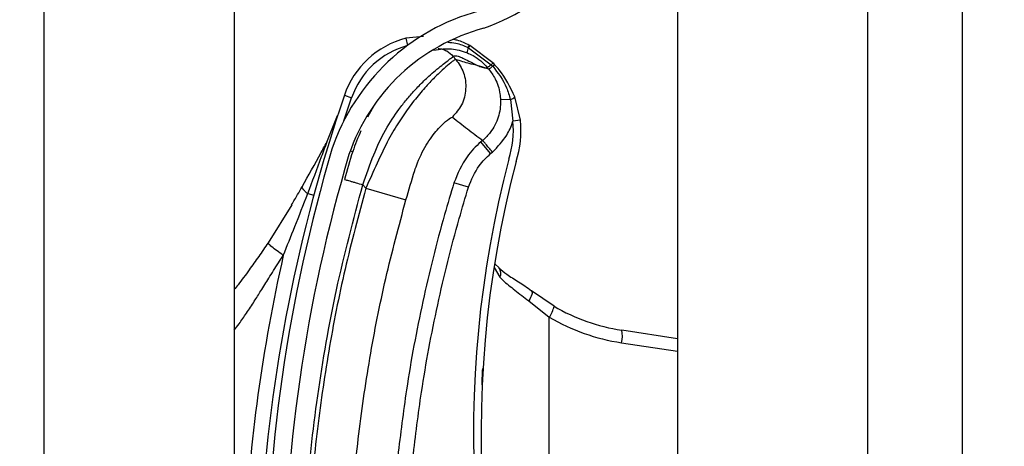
# Model space of a CAD drawing. Header units: inches. Extents: x 170 to 284, y 215 to 248.
# Tile 427 of 656: x 210.7657 to 210.8988, y 220.8078 to 220.8654. Entities that reach past the tile are written whole.
import ezdxf

# ---------------------------------------------------------------- set-up
doc = ezdxf.new("R2010")
doc.units = ezdxf.units.IN
doc.header["$LTSCALE"] = 0.25
doc.header["$MEASUREMENT"] = 0
doc.layers.add('ANNOTATIONS', color=1, linetype='Continuous')
doc.layers.add('RH FRONT OF HOOD', color=7, linetype='Continuous')
doc.styles.add('ARIAL', font='arial.ttf', dxfattribs={"height": 0.09375})
doc.dimstyles.new('STANDARD$0', dxfattribs={"dimtxt": 0.09375, "dimasz": 0.09375, "dimexe": 0.03125, "dimexo": 0.046875, "dimgap": 0.09, "dimtad": 0, "dimtih": 1, "dimtoh": 1, "dimdec": 4, "dimzin": 0, "dimdsep": 46, "dimtxsty": 'ARIAL', "dimcen": 0.09, "dimadec": 0, "dimazin": 0, "dimtfac": 1, "dimtdec": 4, "dimtofl": 0, "dimtmove": 0, "dimatfit": 1, "dimfxl": 1, "dimtolj": 1, "dimtzin": 0, "dimarcsym": 0})

# ---------------------------------------------------------------- blocks, each defined once
blk = doc.blocks.new('*D78')
at = {"layer": 'ANNOTATIONS', "color": 0, "lineweight": -2, "transparency": 16777216}
for p, q in [((210.8125819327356, 224.1544254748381), (212.2530253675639, 224.1544254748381)), ((212.2217753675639, 224.0606754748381), (212.2217753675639, 222.3404997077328)), ((212.2217753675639, 220.1854637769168), (212.2217753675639, 221.9056395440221)), ((211.491250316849, 220.0917137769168), (212.2530253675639, 220.0917137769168))]:
    blk.add_line(p, q, dxfattribs=at)
at = {"layer": 'ANNOTATIONS', "color": 0, "transparency": 16777216}
for points in [[(212.2061503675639, 224.0606754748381), (212.2374003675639, 224.0606754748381), (212.2217753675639, 224.1544254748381)], [(212.2061503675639, 220.1854637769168), (212.2374003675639, 220.1854637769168), (212.2217753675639, 220.0917137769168)]]:
    blk.add_solid(points, dxfattribs=at)
at = {"layer": 'defpoints', "color": 0, "transparency": 16777216}
for p in [(210.7657069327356, 224.1544254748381), (211.444375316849, 220.0917137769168), (212.2217753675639, 220.0917137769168)]:
    blk.add_point(p, dxfattribs=at)
at = {"layer": 'ANNOTATIONS', "color": 0, "transparency": 16777216, "insert": (212.2217753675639, 222.1230696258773), "char_height": 0.09375, "attachment_point": 5, "style": 'ARIAL'}
blk.add_mtext('\\A1;OPENING\\PHEIGHT', dxfattribs=at)

msp = doc.modelspace()

# ---------------------------------------------------------------- hatches: boundary and pattern name
at = {"layer": 'RH FRONT OF HOOD'}
h = msp.add_hatch(dxfattribs=at)
h.set_pattern_fill('ANSI31', color=256, scale=0.34241245, angle=2.8e-322, style=0)
h.set_pattern_definition([(45, (200.7563139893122, 218.4993357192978), (-0.03026527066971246, 0.03026527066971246), [])])
edge = h.paths.add_edge_path(flags=0)
edge.add_arc((210.829581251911, 220.6953220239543), 0.001712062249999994, 450.0000000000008, 472.2104203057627)
edge.add_line((210.8289340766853, 220.6969070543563), (210.8280215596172, 220.699141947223))
edge.add_arc((210.829581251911, 220.6953220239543), 0.004126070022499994, 450, 472.2104203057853, ccw=False)
edge.add_arc((210.829581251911, 220.6864193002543), 0.01302879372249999, 401.47616737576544, 450, ccw=False)
edge.add_arc((210.825335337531, 220.6832691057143), 0.01830194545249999, 359.99999999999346, 400.061373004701, ccw=False)
edge.add_arc((210.831875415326, 220.6832691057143), 0.01176186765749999, 292.1408576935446, 359.99999999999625, ccw=False)
edge.add_arc((210.829581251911, 220.6865220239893), 0.01566536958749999, 235.2570680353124, 295.43079980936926, ccw=False)
edge.add_arc((210.834820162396, 220.6946371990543), 0.02532140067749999, 212.8542481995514, 235.9809333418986, ccw=False)
edge.add_arc((210.826670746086, 220.6882683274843), 0.01504902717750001, 172.1557183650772, 209.3146496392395, ccw=False)
edge.add_arc((210.839100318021, 220.6869329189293), 0.02754708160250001, 453.3085031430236, 532.932573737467, ccw=False)
edge.add_arc((210.835847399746, 220.7230231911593), 0.008748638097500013, 280.9586189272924, 427.9414322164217)
edge.add_arc((210.8557071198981, 220.7853764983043), 0.05672062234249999, 179.5706357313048, 253.0098997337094, ccw=False)
edge.add_arc((211.014038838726, 220.7865749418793), 0.2150521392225, 163.4260275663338, 180.2060536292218, ccw=False)
edge.add_arc((210.835265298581, 220.8387243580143), 0.02884824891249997, 465.1588434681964, 521.4137567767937, ccw=False)
edge.add_arc((210.817939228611, 220.8932706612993), 0.0284373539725, 290.1205938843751, 343.7190675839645)
edge.add_arc((210.830779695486, 220.8890932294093), 0.01494630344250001, 345.2914408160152, 400.547192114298)
edge.add_arc((210.827355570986, 220.8872784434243), 0.0187470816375, 397.957874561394, 431.4396159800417)
edge.add_arc((210.829581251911, 220.8921064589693), 0.0134739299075, 433.8775574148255, 472.273645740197)
edge.add_arc((210.827013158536, 220.8991259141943), 0.006011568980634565, 474.9825325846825, 495.7175736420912)
edge.add_arc((210.836806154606, 220.8918667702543), 0.01816498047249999, 500.8992600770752, 539.999999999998)
edge.add_arc((210.829581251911, 220.8918667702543), 0.01094007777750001, 539.999999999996, 629.9999999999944)
edge.add_arc((210.829581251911, 220.8827928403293), 0.001866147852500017, 269.9999999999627, 285.6422464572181)
edge.add_line((210.8300844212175, 220.8809958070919), (210.8307353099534, 220.8786712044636))
edge.add_arc((210.829581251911, 220.8827928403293), 0.004280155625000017, 269.9999999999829, 285.642246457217, ccw=False)
edge.add_arc((210.829581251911, 220.8918667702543), 0.01335408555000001, 179.9999999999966, 269.999999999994, ccw=False)
edge.add_arc((210.836806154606, 220.8918667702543), 0.020578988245, 500.6113583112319, 539.9999999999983, ccw=False)
edge.add_arc((210.827013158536, 220.8991259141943), 0.008425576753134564, 474.5776671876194, 496.4997109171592, ccw=False)
edge.add_arc((210.829581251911, 220.8921064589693), 0.01588793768, 433.69030225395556, 472.4705806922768, ccw=False)
edge.add_arc((210.827355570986, 220.8872784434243), 0.02116108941, 398.1045307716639, 431.5771717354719, ccw=False)
edge.add_arc((210.830779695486, 220.8890932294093), 0.01736031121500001, 345.1802481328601, 400.3658533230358, ccw=False)
edge.add_arc((210.817939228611, 220.8932706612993), 0.030851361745, 289.9181572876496, 343.7795375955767, ccw=False)
edge.add_arc((210.835265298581, 220.8387243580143), 0.02643424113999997, 464.9417095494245, 521.3236131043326)
edge.add_arc((211.014038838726, 220.7865749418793), 0.21263813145, 523.4376684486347, 540.2096895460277)
edge.add_arc((210.8557071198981, 220.7853764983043), 0.05430661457, 539.5566266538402, 613.1145348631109)
edge.add_arc((210.835847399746, 220.7230231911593), 0.01116264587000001, 280.06103888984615, 428.5290871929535, ccw=False)
edge.add_arc((210.839100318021, 220.6869329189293), 0.02513307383, 452.9714001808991, 532.9706577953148)
edge.add_arc((210.826670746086, 220.6882683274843), 0.01263501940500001, 532.0830472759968, 568.9826967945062)
edge.add_arc((210.834820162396, 220.6946371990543), 0.022907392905, 213.0443063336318, 236.0197152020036)
edge.add_arc((210.829581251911, 220.6865220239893), 0.01325136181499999, 235.1922404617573, 295.735249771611)
edge.add_arc((210.831875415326, 220.6832691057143), 0.009347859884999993, 291.7225241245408, 359.9999999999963)
edge.add_arc((210.825335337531, 220.6832691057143), 0.01588793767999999, 359.9999999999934, 399.952178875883)
edge.add_arc((210.829581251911, 220.6864193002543), 0.01061478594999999, 401.6345013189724, 450.0000000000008)

# ---------------------------------------------------------------- linework, layer by layer
for p, q in [((210.8546275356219, 224.3444764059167), (210.8546275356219, 220.0917137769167)), ((210.8803084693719, 224.3444764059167), (210.8803084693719, 220.0917137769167)), ((210.8931489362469, 220.0917137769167), (210.8931489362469, 224.3444764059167)), ((210.7690244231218, 220.0917137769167), (210.7690244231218, 224.2497177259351)), ((210.7947053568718, 220.9854528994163), (210.7947053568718, 220.793078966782)), ((210.8202924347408, 220.8631605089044), (210.8178930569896, 220.8629109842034)), ((210.8178930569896, 220.8629109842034), (210.8181468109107, 220.8619445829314)), ((210.8262972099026, 220.8616552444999), (210.8262981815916, 220.8616547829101)), ((210.8262981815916, 220.8616547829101), (210.8263603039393, 220.8616250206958)), ((210.8263603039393, 220.8616250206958), (210.8263611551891, 220.8616246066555)), ((210.8263611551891, 220.8616246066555), (210.8294648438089, 220.8593402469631)), ((210.8264794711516, 220.861945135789), (210.826478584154, 220.861945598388)), ((210.8265410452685, 220.8619128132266), (210.8264794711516, 220.861945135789)), ((210.8265419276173, 220.8619123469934), (210.8265410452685, 220.8619128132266)), ((210.8296833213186, 220.8595887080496), (210.8265419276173, 220.8619123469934)), ((210.8246730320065, 220.8600531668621), (210.8243252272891, 220.8604645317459)), ((210.8261733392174, 220.860967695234), (210.8261740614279, 220.860967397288)), ((210.8291087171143, 220.8587373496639), (210.8281773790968, 220.8590698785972)), ((210.8294648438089, 220.8593402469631), (210.829655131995, 220.8591346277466)), ((210.8095349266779, 220.8517692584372), (210.8105706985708, 220.8548699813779)), ((210.8095988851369, 220.8552028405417), (210.8105706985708, 220.8548699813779)), ((210.8320430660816, 220.854629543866), (210.8307094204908, 220.8545803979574)), ((210.8320430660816, 220.854629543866), (210.8323752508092, 220.8517177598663)), ((210.8333963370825, 220.8518300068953), (210.8326457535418, 220.8549770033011)), ((210.8135333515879, 220.8537116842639), (210.8127396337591, 220.852272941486)), ((210.8073302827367, 220.8490870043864), (210.808685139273, 220.8524760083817)), ((210.8333963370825, 220.8518300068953), (210.8323752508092, 220.8517177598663)), ((210.8282945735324, 220.8491118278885), (210.8280465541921, 220.8489021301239)), ((210.8293722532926, 220.8473341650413), (210.8280465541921, 220.8489021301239)), ((210.8104010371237, 220.8476986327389), (210.8107293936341, 220.8475978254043)), ((210.8293722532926, 220.8473341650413), (210.8296202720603, 220.8475438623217)), ((210.8120815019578, 220.8431299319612), (210.812494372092, 220.84264161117)), ((210.812494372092, 220.84264161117), (210.8179245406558, 220.8410934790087)), ((210.8263757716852, 220.8427942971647), (210.8244129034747, 220.8433969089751)), ((210.8046433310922, 220.8419217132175), (210.8054618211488, 220.841699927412)), ((210.8024754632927, 220.840426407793), (210.7992892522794, 220.8352999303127)), ((210.8298300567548, 220.8319314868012), (210.8306316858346, 220.8306262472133)), ((210.8299404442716, 220.8324644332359), (210.8305339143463, 220.8319067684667)), ((210.8379397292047, 220.8267056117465), (210.8348993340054, 220.8287729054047)), ((210.8345125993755, 220.8274286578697), (210.8373029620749, 220.8252253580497)), ((210.8373029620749, 220.7598046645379), (210.8373029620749, 220.8252253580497)), ((210.8546275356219, 220.8223298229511), (210.8470902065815, 220.8234798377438)), ((210.8470554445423, 220.8217873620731), (210.8546275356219, 220.8206320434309))]:
    msp.add_line(p, q, dxfattribs=at)
at = {"layer": 'RH FRONT OF HOOD', "flags": 128}
msp.add_lwpolyline([(210.8348993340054, 220.8287729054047), (210.8349553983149, 220.8286988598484), (210.8349809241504, 220.8285900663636), (210.8349752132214, 220.8284495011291), (210.8349384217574, 220.8282810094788), (210.8348715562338, 220.8280892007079), (210.8347764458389, 220.8278793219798), (210.8346556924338, 220.8276571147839), (210.8345125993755, 220.8274286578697)], dxfattribs=at)
at = {"layer": 'RH FRONT OF HOOD'}
for centre, radius, start, end in [((210.817939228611, 220.8932706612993), 0.03085136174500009, 289.91815728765, 343.7795375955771), ((210.835265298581, 220.8387243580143), 0.02884824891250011, 105.1588434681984, 161.4137567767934), ((210.835265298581, 220.8387243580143), 0.02643424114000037, 104.9417095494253, 161.3236131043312), ((210.8209367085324, 220.8513194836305), 0.01198443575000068, 104.7123854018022, 161.0929786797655), ((210.8209367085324, 220.8513194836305), 0.01095719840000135, 104.7123854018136, 161.092978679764), ((210.8284075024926, 220.8606874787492), 0.002251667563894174, 155.3939551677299, 172.8510957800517), ((210.8284101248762, 220.8606860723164), 0.002253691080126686, 155.3897650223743, 172.829145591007), ((210.8277065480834, 220.8609767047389), 0.001564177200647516, 141.7256942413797, 154.2910519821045), ((210.8277110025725, 220.860974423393), 0.001568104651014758, 141.7542666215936, 154.2863466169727), ((210.8278097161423, 220.8609154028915), 0.001613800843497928, 141.8260927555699, 153.9140894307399), ((210.8278088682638, 220.8609157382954), 0.001611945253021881, 141.8104826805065, 153.9114578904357), ((211.0140036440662, 220.7851914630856), 0.2160622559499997, 161.092978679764, 176.5597220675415), ((210.8316909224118, 220.8559367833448), 0.001353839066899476, 285.0764398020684, 314.8519014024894), ((210.8204625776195, 220.8504082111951), 0.01198443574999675, 341.3410974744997, 6.273281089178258), ((210.8204625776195, 220.8504082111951), 0.01301167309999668, 341.502558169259, 6.273281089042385), ((211.014038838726, 220.7865749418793), 0.2150521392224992, 163.4260275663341, 180.2060536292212), ((211.014038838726, 220.7865749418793), 0.2126381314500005, 163.4376684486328, 180.2096895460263), ((210.9735989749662, 220.8094856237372), 0.1465525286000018, 165.3406183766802, 202.0185750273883), ((210.9735989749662, 220.8094856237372), 0.1455252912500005, 165.3544246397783, 203.870550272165), ((211.0140036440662, 220.7851914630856), 0.2180957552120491, 167.1792232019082, 177.2535733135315), ((210.8296418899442, 220.8311552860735), 0.001122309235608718, 331.8758133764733, 39.94683461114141), ((210.8343779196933, 220.8273607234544), 0.003621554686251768, 323.8694765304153, 349.5782562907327), ((210.8510153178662, 220.8492054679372), 0.02602334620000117, 239.8373732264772, 261.3249484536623), ((210.8512387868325, 220.8492054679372), 0.02773540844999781, 239.8373732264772, 261.3249484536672), ((210.8437595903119, 220.8227016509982), 0.003420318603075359, 344.4956794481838, 13.15103634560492)]:
    msp.add_arc(centre, radius, start, end, dxfattribs=at)
for points, knots in [([(210.826478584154, 220.861945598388), (210.825953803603, 220.8622237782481), (210.8252629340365, 220.8625899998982), (210.8245005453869, 220.8627177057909), (210.8243172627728, 220.8627484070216)], [0, 0, 0, 0, 0.7595942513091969, 0.9999999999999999, 0.9999999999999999, 0.9999999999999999, 0.9999999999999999]), ([(210.8217136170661, 220.8613048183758), (210.8225050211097, 220.861428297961), (210.8240226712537, 220.8616650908), (210.8254772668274, 220.8611934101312), (210.8261733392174, 220.860967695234)], [0, 0, 0, 0, 0.5214667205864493, 1, 1, 1, 1]), ([(210.8222872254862, 220.8615349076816), (210.8224773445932, 220.8615066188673), (210.8228727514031, 220.8614477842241), (210.8236097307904, 220.8611449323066), (210.8240433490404, 220.8607325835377), (210.8243252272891, 220.8604645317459)], [0, 0, 0, 0, 0.2447599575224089, 0.5090480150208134, 1, 1, 1, 1]), ([(210.8235815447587, 220.8623761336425), (210.823951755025, 220.8623546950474), (210.8249002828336, 220.8622997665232), (210.8257681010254, 220.8618993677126), (210.8262972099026, 220.8616552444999)], [0, 0, 0, 0, 0.3902998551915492, 1, 1, 1, 1]), ([(210.8120815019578, 220.8431299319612), (210.8125573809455, 220.8444863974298), (210.8134557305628, 220.8470470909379), (210.8150711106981, 220.8505380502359), (210.8166735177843, 220.852949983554), (210.818005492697, 220.8546527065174), (210.8189203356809, 220.8556960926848), (210.8197119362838, 220.8565245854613), (210.8203807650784, 220.8571845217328), (210.8211255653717, 220.8578795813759), (210.8219593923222, 220.8586052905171), (210.8230887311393, 220.8595133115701), (210.8240787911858, 220.8602732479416), (210.8242479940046, 220.8604045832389), (210.8243252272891, 220.8604645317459)], [0, 0, 0, 0, 0.1307156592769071, 0.2467609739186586, 0.3577928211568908, 0.4170971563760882, 0.4791482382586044, 0.5177152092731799, 0.5590896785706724, 0.6032945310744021, 0.6633484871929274, 0.735369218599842, 0.8792082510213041, 1, 1, 1, 1]), ([(210.8246730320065, 220.8600531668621), (210.8245936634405, 220.8600215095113), (210.8244323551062, 220.8599571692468), (210.8236438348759, 220.859338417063), (210.8225828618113, 220.8583952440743), (210.8213524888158, 220.8571816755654), (210.8199447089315, 220.8556357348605), (210.8184695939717, 220.8538005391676), (210.8169795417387, 220.8516653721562), (210.8154511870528, 220.8491108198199), (210.8140150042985, 220.8460344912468), (210.8130055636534, 220.8437821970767), (210.812494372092, 220.84264161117)], [0, 0, 0, 0, 0.1094013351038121, 0.2223468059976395, 0.3151791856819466, 0.4102231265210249, 0.5012749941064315, 0.5946006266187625, 0.6834485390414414, 0.7745330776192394, 0.8858211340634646, 1, 1, 1, 1]), ([(210.8246730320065, 220.8600531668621), (210.8250622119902, 220.8594773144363), (210.8258706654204, 220.8582810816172), (210.8261295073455, 220.8560560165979), (210.8256017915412, 220.8538786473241), (210.8246537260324, 220.852788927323), (210.8241973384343, 220.8522643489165)], [0, 0, 0, 0, 0.2406941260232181, 0.4999999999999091, 0.7593058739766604, 1, 1, 1, 1]), ([(210.8243252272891, 220.8604645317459), (210.8244320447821, 220.8605042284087), (210.824656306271, 220.8605875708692), (210.8252580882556, 220.8603935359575), (210.8260127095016, 220.8600455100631), (210.8268120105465, 220.8596313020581), (210.8276094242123, 220.8592241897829), (210.8280333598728, 220.8590660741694), (210.8282483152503, 220.8589859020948)], [0, 0, 0, 0, 0.1574760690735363, 0.330618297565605, 0.4911886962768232, 0.6742546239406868, 0.834831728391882, 1, 1, 1, 1]), ([(210.8281773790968, 220.8590698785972), (210.8279666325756, 220.8591280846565), (210.8273853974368, 220.8592886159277), (210.8263171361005, 220.8594981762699), (210.825296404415, 220.8598427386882), (210.8246730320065, 220.8600531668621)], [0, 0, 0, 0, 0.1812946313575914, 0.5000073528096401, 1, 1, 1, 1]), ([(210.8261740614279, 220.860967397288), (210.8264536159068, 220.8608391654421), (210.8274865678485, 220.8603653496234), (210.8283807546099, 220.8595999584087), (210.8289151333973, 220.858966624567), (210.8289151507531, 220.8589666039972)], [0, 0, 0, 0, 0.2706300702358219, 0.9999763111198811, 1, 1, 1, 1]), ([(210.8282483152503, 220.8589859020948), (210.8283418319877, 220.858960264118), (210.8285298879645, 220.8589087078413), (210.82875731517, 220.8588961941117), (210.8288624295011, 220.8589433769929), (210.8289148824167, 220.8589669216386)], [0, 0, 0, 0, 0.3313600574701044, 0.6663431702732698, 0.9999999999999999, 0.9999999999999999, 0.9999999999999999, 0.9999999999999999]), ([(210.8289148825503, 220.8589669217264), (210.8289630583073, 220.858909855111), (210.8290276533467, 220.858833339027), (210.829092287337, 220.8587568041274), (210.8291087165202, 220.858737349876)], [0, 0, 0, 0, 0.7458120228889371, 0.9999999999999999, 0.9999999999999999, 0.9999999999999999, 0.9999999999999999]), ([(210.8294648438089, 220.8593402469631), (210.8294450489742, 220.8593249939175), (210.8293261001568, 220.8592333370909), (210.8291415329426, 220.859096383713), (210.8289666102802, 220.8589782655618), (210.8289323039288, 220.8589704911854), (210.8289151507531, 220.8589666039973)], [0, 0, 0, 0, 0.06239373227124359, 0.3749291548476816, 0.6874645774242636, 1, 1, 1, 1]), ([(210.8291055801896, 220.8587410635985), (210.8291055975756, 220.8587410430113), (210.8294406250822, 220.8583443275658), (210.8301246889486, 220.857310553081), (210.8306153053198, 220.8558508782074), (210.8306887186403, 220.8548598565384), (210.8307094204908, 220.8545803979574)], [0, 0, 0, 0, 1.782673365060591e-05, 0.3435204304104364, 0.8148790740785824, 1, 1, 1, 1]), ([(210.8296551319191, 220.8591346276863), (210.8296351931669, 220.8591188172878), (210.8295154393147, 220.8590238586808), (210.8293302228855, 220.8588807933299), (210.829156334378, 220.8587549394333), (210.8291245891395, 220.8587432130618), (210.8291087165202, 220.858737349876)], [0, 0, 0, 0, 0.06242876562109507, 0.3749525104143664, 0.6874762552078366, 0.9999999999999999, 0.9999999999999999, 0.9999999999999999, 0.9999999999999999]), ([(210.8296553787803, 220.8591343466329), (210.8303636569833, 220.858206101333), (210.8314171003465, 220.8568254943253), (210.8318885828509, 220.8551714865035), (210.8320430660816, 220.854629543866)], [0, 0, 0, 0, 0.6723457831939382, 1, 1, 1, 1]), ([(210.8298882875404, 220.859378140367), (210.8298882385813, 220.8593781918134), (210.8298207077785, 220.8594491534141), (210.8297519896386, 220.859518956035), (210.8296833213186, 220.8595887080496)], [0, 0, 0, 0, 0.0007249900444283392, 0.9999999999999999, 0.9999999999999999, 0.9999999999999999, 0.9999999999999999]), ([(210.8326457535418, 220.8549770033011), (210.8320324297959, 220.8562727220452), (210.8312818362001, 220.8578584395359), (210.8301037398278, 220.8591431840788), (210.8298882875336, 220.8593781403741)], [0, 0, 0, 0, 0.8171182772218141, 1, 1, 1, 1]), ([(210.8307094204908, 220.8545803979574), (210.8307101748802, 220.8545580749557), (210.8307367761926, 220.8537709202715), (210.8305122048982, 220.8521993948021), (210.8295566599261, 220.850362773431), (210.8286774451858, 220.8494356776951), (210.8282944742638, 220.849111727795), (210.8282944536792, 220.8491117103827)], [0, 0, 0, 0, 0.0108740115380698, 0.3834398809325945, 0.7558119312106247, 0.9999868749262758, 1, 1, 1, 1]), ([(210.8191039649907, 220.8450267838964), (210.8191039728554, 220.845026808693), (210.8192178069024, 220.8453857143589), (210.8197172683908, 220.8467919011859), (210.8208918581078, 220.8489945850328), (210.822426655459, 220.8508978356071), (210.8237720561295, 220.8521095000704), (210.8240457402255, 220.85220915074), (210.8241973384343, 220.8522643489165)], [0, 0, 0, 0, 4.497367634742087e-06, 0.06509473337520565, 0.2616701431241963, 0.4753105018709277, 0.7093656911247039, 0.9999999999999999, 0.9999999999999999, 0.9999999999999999, 0.9999999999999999]), ([(210.8241973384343, 220.8522643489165), (210.8248705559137, 220.8517351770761), (210.8262169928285, 220.8506768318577), (210.8276019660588, 220.849633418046), (210.8282944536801, 220.8491117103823)], [0, 0, 0, 0, 0.4999992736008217, 1, 1, 1, 1]), ([(210.8296202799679, 220.8475438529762), (210.8303220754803, 220.8482622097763), (210.8314841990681, 220.8494517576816), (210.8321591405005, 220.8510252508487), (210.8323643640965, 220.8516828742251), (210.8323752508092, 220.8517177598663)], [0, 0, 0, 0, 0.5907811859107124, 0.9782917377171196, 1, 1, 1, 1]), ([(210.8118122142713, 220.8503994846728), (210.8114378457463, 220.8494816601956), (210.8105812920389, 220.8473816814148), (210.8099617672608, 220.8451144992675), (210.809613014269, 220.8438382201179)], [0, 0, 0, 0, 0.4370636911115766, 1, 1, 1, 1]), ([(210.8038715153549, 220.8428365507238), (210.8047424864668, 220.8443767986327), (210.8059053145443, 220.8464331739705), (210.8070443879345, 220.8485545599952), (210.8073302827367, 220.8490870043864)], [0, 0, 0, 0, 0.7490110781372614, 1, 1, 1, 1]), ([(210.8046433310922, 220.8419217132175), (210.8052717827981, 220.8435865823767), (210.8061719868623, 220.8459713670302), (210.8070616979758, 220.8483645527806), (210.8073302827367, 220.8490870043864)], [0, 0, 0, 0, 0.6981213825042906, 1, 1, 1, 1]), ([(210.8280465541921, 220.8489021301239), (210.8280465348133, 220.8489021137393), (210.8273526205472, 220.8483154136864), (210.8257778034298, 220.8466918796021), (210.8249198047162, 220.8446206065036), (210.8244129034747, 220.8433969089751)], [0, 0, 0, 0, 1.142795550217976e-05, 0.409211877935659, 1, 1, 1, 1]), ([(210.8263757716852, 220.8427942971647), (210.8267874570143, 220.8438115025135), (210.8274850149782, 220.8455350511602), (210.8288236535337, 220.8468111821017), (210.8293722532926, 220.8473341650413)], [0, 0, 0, 0, 0.5901808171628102, 1, 1, 1, 1]), ([(210.8179245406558, 220.8410934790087), (210.8183120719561, 220.8424181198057), (210.8186996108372, 220.8437427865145), (210.8191039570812, 220.8450267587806), (210.8191039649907, 220.8450267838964)], [0, 0, 0, 0, 0.999980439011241, 1, 1, 1, 1]), ([(210.8024734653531, 220.8404229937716), (210.802473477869, 220.8404230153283), (210.8027377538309, 220.8408781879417), (210.8032054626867, 220.8416782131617), (210.8036723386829, 220.8424873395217), (210.8038715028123, 220.8428365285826), (210.8038715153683, 220.8428365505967)], [0, 0, 0, 0, 2.704369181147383e-05, 0.571031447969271, 0.9999729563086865, 1, 1, 1, 1]), ([(210.8046433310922, 220.8419217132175), (210.8045121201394, 220.8420334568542), (210.804246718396, 220.8422594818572), (210.8039930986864, 220.8425497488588), (210.8038888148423, 220.8427346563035), (210.8038747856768, 220.8428172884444), (210.8038715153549, 220.8428365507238)], [0, 0, 0, 0, 0.2979480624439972, 0.6026626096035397, 0.907377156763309, 1, 1, 1, 1]), ([(210.8039693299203, 220.7861033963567), (210.8040681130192, 220.7908588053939), (210.804266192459, 220.8003943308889), (210.805875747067, 220.8147032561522), (210.8083325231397, 220.8290128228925), (210.8108298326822, 220.8384166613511), (210.8120815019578, 220.8431299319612)], [0, 0, 0, 0, 0.2468628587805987, 0.4950083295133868, 0.7468945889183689, 1, 1, 1, 1]), ([(210.812494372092, 220.84264161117), (210.8115202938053, 220.8390114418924), (210.8095693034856, 220.8317405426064), (210.8073910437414, 220.8206597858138), (210.8057799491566, 220.8094771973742), (210.8047691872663, 220.7985085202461), (210.8045745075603, 220.7912606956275), (210.8044810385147, 220.7877808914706)], [0, 0, 0, 0, 0.2027568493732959, 0.4061035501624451, 0.6088604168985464, 0.8122072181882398, 1, 1, 1, 1]), ([(210.809613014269, 220.8438382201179), (210.8096459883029, 220.8438287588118), (210.8096967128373, 220.8438142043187), (210.8100045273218, 220.8437258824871), (210.8103231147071, 220.8436344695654), (210.8107185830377, 220.8435209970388), (210.8112932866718, 220.8433560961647), (210.8117709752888, 220.8432190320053), (210.8120815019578, 220.8431299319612)], [0, 0, 0, 0, 0.2394568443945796, 0.3683606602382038, 0.5000000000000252, 0.6316393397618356, 0.7605431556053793, 1, 1, 1, 1]), ([(210.8244129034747, 220.8433969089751), (210.8239848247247, 220.8419675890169), (210.8223999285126, 220.8366757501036), (210.820104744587, 220.8273776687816), (210.8180381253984, 220.8164683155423), (210.8171868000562, 220.80945601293), (210.8168232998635, 220.8064618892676)], [0, 0, 0, 0, 0.1185397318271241, 0.4388752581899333, 0.7604101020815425, 1, 1, 1, 1]), ([(210.8188647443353, 220.8062416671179), (210.8192244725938, 220.8092047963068), (210.820065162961, 220.816129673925), (210.8221090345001, 220.8269262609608), (210.8243793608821, 220.836128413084), (210.8259521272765, 220.8413797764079), (210.8263757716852, 220.8427942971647)], [0, 0, 0, 0, 0.2395900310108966, 0.5599255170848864, 0.8814604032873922, 0.9999999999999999, 0.9999999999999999, 0.9999999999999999, 0.9999999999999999]), ([(210.8013452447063, 220.8335873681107), (210.8018681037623, 220.8348787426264), (210.8029910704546, 220.8376522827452), (210.8040678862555, 220.8404347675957), (210.8046433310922, 220.8419217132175)], [0, 0, 0, 0, 0.4656051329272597, 1, 1, 1, 1]), ([(210.8101271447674, 220.7877112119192), (210.8101271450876, 220.7877112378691), (210.8101689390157, 220.791097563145), (210.8104320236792, 220.7981442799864), (210.8113839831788, 220.8088174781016), (210.8129585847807, 220.8196935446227), (210.8150770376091, 220.8304808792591), (210.8169753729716, 220.8375559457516), (210.8179245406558, 220.8410934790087)], [0, 0, 0, 0, 1.439079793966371e-06, 0.18779232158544, 0.3908439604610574, 0.5938956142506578, 0.7969478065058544, 1, 1, 1, 1]), ([(210.7992892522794, 220.8352999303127), (210.7988670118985, 220.8346724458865), (210.7980260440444, 220.8334226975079), (210.7966688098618, 220.8315316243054), (210.795569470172, 220.8300447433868), (210.7948790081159, 220.8291780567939), (210.7947053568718, 220.8289600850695)], [0, 0, 0, 0, 0.2874979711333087, 0.5726040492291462, 0.8925098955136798, 1, 1, 1, 1]), ([(210.8013452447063, 220.8335873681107), (210.8010544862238, 220.8337926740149), (210.8004556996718, 220.8342154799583), (210.7997666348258, 220.8347567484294), (210.7993249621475, 220.835157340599), (210.7993009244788, 220.8352533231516), (210.7992892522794, 220.8352999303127)], [0, 0, 0, 0, 0.2427897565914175, 0.5000000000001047, 0.7572102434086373, 1, 1, 1, 1]), ([(210.7947053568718, 220.8234755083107), (210.7949262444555, 220.8237636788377), (210.7955020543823, 220.8245148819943), (210.7964020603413, 220.8258261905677), (210.7973769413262, 220.8273062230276), (210.7983730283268, 220.8288876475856), (210.7994492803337, 220.8306186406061), (210.8004591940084, 220.8322265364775), (210.8011237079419, 220.8332471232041), (210.8013452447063, 220.8335873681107)], [0, 0, 0, 0, 0.09019872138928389, 0.2351300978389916, 0.3944108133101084, 0.5296508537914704, 0.6982639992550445, 0.8994067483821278, 1, 1, 1, 1]), ([(210.8304942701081, 220.8318885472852), (210.8308375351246, 220.8316042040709), (210.8315775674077, 220.83099119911), (210.8331389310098, 220.8300158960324), (210.8343863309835, 220.8292369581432), (210.8350070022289, 220.8286757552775), (210.8350674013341, 220.8286211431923)], [0, 0, 0, 0, 0.2839420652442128, 0.6121401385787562, 0.9622563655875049, 1, 1, 1, 1]), ([(210.8306316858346, 220.8306262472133), (210.8307616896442, 220.8304925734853), (210.8313512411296, 220.8298863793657), (210.8326438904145, 220.8289287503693), (210.8338839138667, 220.8279333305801), (210.8345125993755, 220.8274286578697)], [0, 0, 0, 0, 0.1223980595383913, 0.5550603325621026, 1, 1, 1, 1]), ([(210.8282067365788, 220.8160817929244), (210.8282166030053, 220.8163867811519), (210.8282406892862, 220.8171313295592), (210.8282839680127, 220.8178756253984), (210.8283095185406, 220.8183150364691)], [0, 0, 0, 0, 0.4096284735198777, 0.9999999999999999, 0.9999999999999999, 0.9999999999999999, 0.9999999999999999])]:
    msp.add_open_spline(points, degree=3, knots=knots, dxfattribs=at)
for points in [[(210.8296833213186, 220.8595887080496), (210.8296818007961, 220.8595842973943), (210.8296787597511, 220.8595754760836), (210.829634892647, 220.8595235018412), (210.829565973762, 220.8594472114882), (210.8294985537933, 220.8593759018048), (210.8294648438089, 220.8593402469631)], [(210.8298882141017, 220.8593782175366), (210.8298861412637, 220.8593741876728), (210.8298819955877, 220.859366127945), (210.829834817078, 220.8593153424), (210.8297616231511, 220.8592402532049), (210.8296906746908, 220.8591697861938), (210.8296552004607, 220.8591345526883)], [(210.8296205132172, 220.8475440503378), (210.8294503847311, 220.8477451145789), (210.829110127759, 220.8481472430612), (210.8286776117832, 220.8486584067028), (210.8283687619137, 220.8490234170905), (210.8283190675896, 220.849082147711), (210.8282942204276, 220.8491115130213)]]:
    msp.add_open_spline(points, degree=3, dxfattribs=at)

# ---------------------------------------------------------------- dimensions: what is measured, and where the dimension line sits
at = {"layer": 'ANNOTATIONS'}
dim = msp.add_linear_dim(base=(212.2217753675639, 220.0917137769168), p1=(210.7657069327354, 224.154425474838), p2=(211.4443753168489, 220.0917137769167), angle=90, text='OPENING\\PHEIGHT', dimstyle='STANDARD$0', dxfattribs=at)
dim.commit()
dim.dimension.update_dxf_attribs({"geometry": '*D78', "text_midpoint": (212.2217753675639, 222.1230696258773)})

doc.saveas('drawing.dxf')
